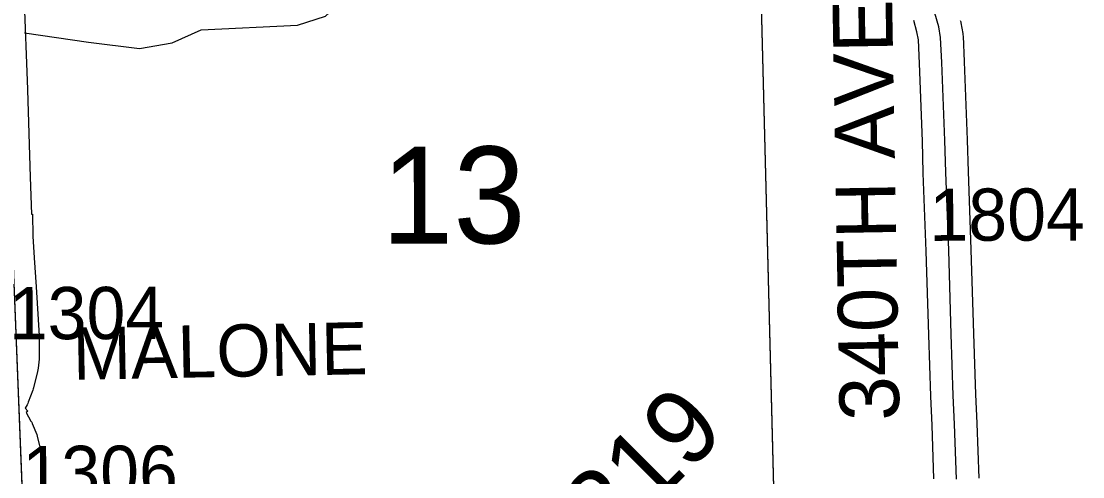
# Model space of a CAD drawing. Extents: x 128.7 to 185.5, y -21.4 to 12.6.
# Drawn here: x 157.274 to 158.697, y -9.75 to -9.139 of the extents above; entities that cross this region are included whole.
import ezdxf

# ---------------------------------------------------------------- set-up
doc = ezdxf.new("R2010")
doc.units = 0
for name, color, linetype in [('tdCoHydroRiver', 7, 'Continuous'), ('tdCoSecRdNmbr', 7, 'Continuous'), ('tdCoSecRdTxt', 7, 'Continuous'), ('tdCoSecRteBand', 7, 'Continuous'), ('tdCoSecRteCL', 7, 'Continuous'), ('tdCoSectLine', 7, 'Continuous'), ('tdCoSectLinePart', 7, 'Continuous'), ('tdCoSectNmbr', 7, 'Continuous'), ('tdCoSurfGravel', 7, 'Continuous'), ('tdCoTwpBndryShd', 7, 'Continuous'), ('tdCoUnicrpTwnTxt', 7, 'Continuous'), ('tdStHwyPriRefPost1', 7, 'Continuous')]:
    doc.layers.add(name, color=color, linetype=linetype)

msp = doc.modelspace()

# ---------------------------------------------------------------- linework, layer by layer
at = {"layer": 'tdCoHydroRiver'}
msp.add_lwpolyline([(157.2781, -9.1545), (157.3638, -9.1672), (157.432, -9.1758), (157.4759, -9.1679), (157.5147, -9.1507), (157.6439, -9.1445), (157.6814, -9.1321), (157.715, -9.1009), (157.7468, -9.0651), (157.8035, -9.0173), (157.8245, -8.9865), (157.8496, -8.9367), (157.8819, -8.9134), (158.3186, -8.8994)], dxfattribs=at)
at = {"layer": 'tdCoSecRteBand'}
for points in [[(157.2772, -9.1014), (157.2822, -9.2305), (157.2822, -9.2306), (157.2822, -9.2308), (157.2856, -9.348), (157.2875, -9.3978), (157.2888, -9.3978), (157.2892, -9.4271), (157.291, -9.4563), (157.2935, -9.4951), (157.2977, -9.5607), (157.2977, -9.5616), (157.2977, -9.5626), (157.2977, -9.589), (157.2977, -9.5905), (157.2976, -9.592), (157.2963, -9.6041), (157.2961, -9.6063), (157.2955, -9.6085), (157.2899, -9.6307), (157.2895, -9.6321), (157.289, -9.6335), (157.2831, -9.6498), (157.2824, -9.6516), (157.2816, -9.6533), (157.2791, -9.658), (157.2823, -9.6619), (157.2802, -9.6635), (157.2867, -9.6751), (157.2877, -9.6768), (157.2884, -9.6786), (157.2944, -9.6931), (157.2952, -9.6952), (157.2957, -9.6974), (157.2999, -9.7149), (157.3004, -9.7168), (157.3006, -9.7187), (157.3024, -9.7351), (157.3025, -9.7361), (157.3025, -9.7372), (157.3048, -9.7935)], [(158.4972, -9.7526), (158.4948, -9.6805), (158.4931, -9.6422), (158.493, -9.6421), (158.493, -9.6419), (158.4901, -9.5596), (158.4901, -9.5595), (158.4901, -9.5594), (158.4869, -9.4473), (158.4829, -9.3426), (158.4829, -9.3424), (158.4829, -9.3423), (158.4818, -9.3), (158.4779, -9.1958), (158.4763, -9.164), (158.4744, -9.1531), (158.4701, -9.1381)], [(158.5325, -9.1381), (158.533, -9.1397), (158.5332, -9.1413), (158.5357, -9.1556), (158.536, -9.1574), (158.5361, -9.1592), (158.5378, -9.1929), (158.5378, -9.1931), (158.5378, -9.1933), (158.5418, -9.2979), (158.5418, -9.2981), (158.5418, -9.2983), (158.5429, -9.3405), (158.5468, -9.4452), (158.5468, -9.4453), (158.5468, -9.4454), (158.5501, -9.5575), (158.553, -9.6397), (158.5547, -9.678), (158.5547, -9.6782), (158.5547, -9.6783), (158.5572, -9.7518)]]:
    msp.add_lwpolyline(points, dxfattribs=at)
at = {"layer": 'tdCoSecRteCL'}
msp.add_lwpolyline([(158.5272, -9.7528), (158.5248, -9.6793), (158.523, -9.6409), (158.5201, -9.5585), (158.5169, -9.4463), (158.5129, -9.3415), (158.5118, -9.299), (158.5079, -9.1945), (158.5061, -9.1607), (158.5037, -9.1464), (158.4985, -9.1284)], dxfattribs=at)
at = {"layer": 'tdCoSectLine'}
for points in [[(158.2596, -8.8901), (158.2852, -9.8871)], [(157.2411, -8.925), (157.2808, -9.9203)]]:
    msp.add_lwpolyline(points, dxfattribs=at)
at = {"layer": 'tdCoSectLinePart'}
msp.add_lwpolyline([(158.2596, -8.8901), (158.2838, -9.8334)], dxfattribs=at)
at = {"layer": 'tdCoSurfGravel'}
msp.add_lwpolyline([(158.5272, -9.7528), (158.5248, -9.6793), (158.523, -9.6409), (158.5201, -9.5585), (158.5169, -9.4463), (158.5129, -9.3415), (158.5118, -9.299), (158.5079, -9.1945), (158.5061, -9.1607), (158.5037, -9.1464), (158.4985, -9.1284)], dxfattribs=at)
at = {"layer": 'tdCoTwpBndryShd'}
msp.add_lwpolyline([(157.7372, 5.1315), (157.7796, 4.1166), (157.8244, 3.1167), (157.8671, 2.1048), (157.9089, 1.1243), (157.9561, 0.1126), (157.999, -0.8918), (158.0323, -1.8928), (158.0641, -2.8906), (158.09, -3.8899), (158.1261, -4.8909), (158.1526, -5.8934), (158.186, -6.8922), (158.2224, -7.8865), (158.2596, -8.8901), (157.2411, -8.925), (157.2808, -9.9203), (157.3135, -10.9318), (157.3424, -11.9378), (157.3787, -12.9432), (157.4034, -13.501)], dxfattribs=at)

# ---------------------------------------------------------------- texts
at = {"layer": 'tdCoSecRdNmbr'}
for s, rotation, p in [('1804', 0.1192, (158.4912, -9.4335)), ('1304', 0.1183, (157.2571, -9.5655)), ('1306', 0.1183, (157.2754, -9.7784))]:
    msp.add_text(s, height=0.07, rotation=rotation, dxfattribs=at).set_placement(p)
at = {"layer": 'tdCoSecRdTxt'}
msp.add_text('340TH AVE', height=0.08, rotation=91, dxfattribs=at).set_placement((158.4509, -9.6741))
at = {"layer": 'tdCoSectNmbr'}
msp.add_text('13', height=0.13, rotation=0.1186, dxfattribs=at).set_placement((157.7564, -9.4373))
at = {"layer": 'tdCoUnicrpTwnTxt'}
msp.add_text('MALONE', height=0.07, rotation=1.1187, dxfattribs=at).set_placement((157.3434, -9.6199))
at = {"layer": 'tdStHwyPriRefPost1'}
msp.add_text('‒‒319', height=0.1, rotation=45, dxfattribs=at).set_placement((157.9576, -9.9543))

doc.saveas('drawing.dxf')
